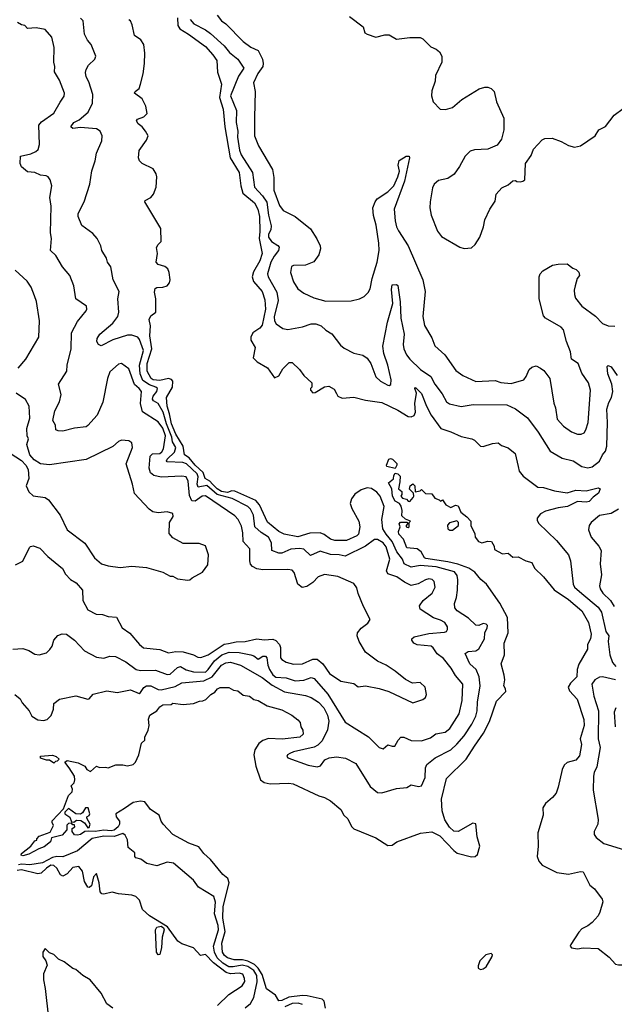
# Model space of a CAD drawing. Extents: x 1771496 to 1971148, y 471553 to 643630.
# Tile 675 of 702: x 1909173 to 1913216, y 564089 to 570784. Entities that reach past the tile are written whole.
import ezdxf

# ---------------------------------------------------------------- set-up
doc = ezdxf.new("R2010")
doc.units = 0

msp = doc.modelspace()

# ---------------------------------------------------------------- linework, layer by layer
at = {"layer": '0CON10XD'}
for points in [[(1910516.2, 570815), (1910546, 570775), (1910574.6, 570754.6), (1910692, 570635), (1910745, 570595.6), (1910793.6, 570573.6), (1910822.9, 570515), (1910828.8, 570485), (1910825.4, 570465), (1910791.5, 570418.5), (1910763.5, 570355), (1910772.9, 570295), (1910769.5, 570119.5), (1910769.4, 569995), (1910795.7, 569925), (1910892.5, 569765), (1910900.9, 569710.9), (1910900.6, 569625), (1910940.2, 569520.2), (1910965, 569486), (1911045.4, 569445.4), (1911150.6, 569360.6), (1911194, 569294), (1911216.4, 569245), (1911218.5, 569225), (1911205.6, 569185), (1911173.6, 569136.4), (1911115, 569114.5), (1911035, 569112.5), (1911021.2, 569105), (1911014.4, 569065), (1911035, 569001.2), (1911065, 568954.4), (1911105, 568924.3), (1911172.3, 568892.3), (1911255, 568870.4), (1911427, 568873), (1911484.1, 568885.9), (1911515, 568901.2), (1911541.7, 568928.3), (1911555.8, 568954.2), (1911569.2, 569025), (1911602.5, 569135), (1911616.2, 569215), (1911615.8, 569265), (1911596.6, 569386.6), (1911577.5, 569452.5), (1911574.5, 569505), (1911589.4, 569545), (1911604.2, 569565), (1911675, 569613.5), (1911717.8, 569655), (1911744.4, 569715), (1911754.2, 569754.2), (1911746.2, 569795), (1911753.9, 569826.1), (1911800, 569855), (1911820, 569855), (1911822.5, 569845), (1911790, 569685), (1911720, 569495), (1911724.7, 569415), (1911734.6, 569375), (1911748.7, 569348.7), (1911814.5, 569245), (1911913.5, 569015), (1911928.9, 568935), (1911913.1, 568765), (1911924.4, 568705), (1911975, 568620), (1911996.4, 568566.4), (1912063.8, 568505), (1912138.6, 568398.6), (1912185, 568364.4), (1912275, 568324.5), (1912405, 568329.6), (1912445, 568317.5), (1912515, 568311.1), (1912601.2, 568335), (1912616.7, 568356.7), (1912636.2, 568405), (1912655, 568421.2), (1912685, 568430), (1912713.3, 568415)], [(1911415, 570806), (1911507.5, 570735), (1911520, 570695), (1911535, 570684), (1911595, 570663.8), (1911655, 570680.7), (1911685, 570680), (1911735, 570651.4), (1911825, 570662), (1911895, 570662), (1911915, 570653.3), (1911969.3, 570599.3), (1912005, 570584.2), (1912028, 570565), (1912044, 570535), (1912042.5, 570495), (1912000, 570405), (1911998.8, 570365), (1911975, 570300), (1911973.3, 570265), (1911983.3, 570225), (1912032.5, 570175), (1912067.7, 570172.3), (1912115, 570186.2), (1912178.9, 570241.1), (1912296.1, 570313.9), (1912335.6, 570324.4), (1912355, 570324.4), (1912379.2, 570315), (1912399.4, 570295), (1912414.6, 570224.6), (1912464.3, 570115), (1912464.4, 570035.6), (1912448.9, 569971.1), (1912418.8, 569931.2), (1912356.9, 569903.1), (1912265, 569899.2), (1912235, 569888.6), (1912202.5, 569855), (1912164, 569785), (1912127, 569733), (1912085, 569702.9), (1912020.7, 569689.3), (1911991.2, 569665), (1911979.7, 569640.3), (1911963.1, 569545), (1911962.5, 569505), (1911971.2, 569455), (1912012.5, 569345), (1912039.7, 569309.7), (1912165, 569236.2), (1912195, 569228.8), (1912245, 569233.3), (1912270, 569255), (1912301.2, 569305), (1912326.2, 569375), (1912336.1, 569423.9), (1912368.8, 569495), (1912405, 569550), (1912411.7, 569598.3), (1912450.7, 569639.3), (1912495, 569660), (1912525, 569687.5), (1912545, 569690), (1912553.3, 569683.3), (1912575, 569681.2), (1912593.6, 569686.4), (1912606.7, 569695), (1912612.5, 569805), (1912650.7, 569859.3), (1912666.4, 569903.6), (1912725, 569966.7), (1912743.9, 569976.1), (1912793, 569977), (1912855, 569956.2), (1912905, 569928.8), (1912945, 569917.5), (1912985, 569926.7), (1913086.8, 569993.2), (1913110, 570035), (1913155, 570058), (1913214.5, 570135.5), (1913275, 570178.8)], [(1909125, 566502.9), (1909195, 566508), (1909235, 566494.3), (1909275, 566470), (1909306.1, 566466.1), (1909355, 566480), (1909378.3, 566501.7), (1909394, 566525), (1909403.8, 566565), (1909432.7, 566597.3), (1909462.3, 566607.7), (1909490, 566605), (1909545, 566564), (1909613.4, 566493.4), (1909695, 566449.4), (1909745, 566442.5), (1909785, 566457.1), (1909825, 566453.5), (1909895, 566417.1), (1909965, 566364.6), (1909995, 566359.3), (1910095, 566361.6), (1910175, 566332.4), (1910195.2, 566334.8), (1910245, 566378.9), (1910265, 566385.3), (1910305, 566362.7), (1910355, 566349.6), (1910435, 566348), (1910454.8, 566365), (1910496.5, 566423.5), (1910547.4, 566465), (1910596.2, 566483.8), (1910665, 566481.2), (1910745.2, 566465.2), (1910765, 566458.2), (1910795, 566435.5), (1910825, 566455.4), (1910845, 566457.3), (1910854.2, 566444.2), (1910860.5, 566395), (1910871.2, 566365), (1910895, 566329.8), (1910915, 566314.5), (1910985, 566309), (1911045, 566287.7), (1911105, 566294.2), (1911155, 566311.3), (1911175, 566304.5), (1911268.5, 566198.5), (1911386.7, 566006.7), (1911545, 565907.8), (1911616.2, 565835), (1911645, 565826), (1911675, 565853.1), (1911705.6, 565844.4), (1911724.4, 565845.6), (1911745.8, 565885), (1911765, 565905.8), (1911785, 565905.6), (1911835, 565883.5), (1911905, 565881.1), (1911965, 565900), (1912002.7, 565927.3), (1912065, 565940.5), (1912098.2, 565965), (1912160.4, 566065), (1912180.8, 566155), (1912186.9, 566265), (1912135.6, 566325), (1912106.5, 566375), (1912055, 566440.5), (1912011.6, 566471.6), (1911985, 566512.5), (1911970, 566525), (1911875, 566534.2), (1911853.8, 566545), (1911838.8, 566565), (1911838, 566575), (1911855, 566587.3), (1911955, 566610.4), (1912061.5, 566618.5), (1912074, 566625), (1912081.7, 566638.3), (1912081.4, 566655), (1912062.5, 566685), (1912035, 566701.9), (1911987, 566717), (1911896.2, 566775), (1911892.2, 566797.8), (1911915.8, 566835), (1911976.9, 566885), (1911997.1, 566925), (1911992, 566965), (1911976.8, 566976.8), (1911955, 566981.5), (1911931.2, 566975), (1911882.8, 566947.2), (1911835, 566937.1), (1911788.8, 566958.8), (1911736, 566995), (1911675, 567016.4), (1911666.8, 567036.8), (1911689.2, 567115), (1911665, 567199.4), (1911645, 567226.6), (1911605, 567248.5), (1911585, 567249.6), (1911525, 567205.3), (1911385, 567135.3), (1911345, 567145.7), (1911285, 567148.4), (1911215, 567169.7), (1911149.7, 567139.7), (1911105, 567183.2), (1911075, 567189.3), (1911016.6, 567183.4), (1910955, 567156.5), (1910935, 567156.4), (1910886.7, 567175), (1910885, 567226.2), (1910864.1, 567265), (1910815, 567296.3), (1910772.6, 567335), (1910762.6, 567415), (1910743.1, 567455), (1910723.4, 567475), (1910617.3, 567527.3), (1910515, 567556.2), (1910445, 567617.6), (1910385.2, 567605.2), (1910380, 567625), (1910385.4, 567675), (1910378.9, 567695), (1910306.4, 567765), (1910282, 567772), (1910175, 567776.9), (1910170.7, 567785), (1910175.3, 567795), (1910225, 567842.7), (1910235.2, 567875), (1910212.8, 567912.8), (1910208.1, 567945), (1910170.8, 568035), (1910147.9, 568115), (1910115.1, 568175.1), (1910081.8, 568191.8), (1910075, 568202.5), (1910080.2, 568225), (1910105.7, 568255), (1910109.3, 568275), (1910098.2, 568285), (1910055, 568301.7), (1910010.4, 568330.4), (1909991.2, 568375), (1909988.1, 568435), (1910014.4, 568535), (1909988.3, 568608.3), (1909975.3, 568625.3), (1909935, 568639.5), (1909905, 568638.8), (1909805, 568606.1), (1909726, 568566), (1909707.5, 568575), (1909696.7, 568595), (1909698.8, 568615), (1909717.8, 568645), (1909805, 568719.6), (1909838.9, 568765), (1909846.7, 568795), (1909840.8, 568885), (1909848.2, 568935), (1909807.3, 569015), (1909793.2, 569103.2), (1909770.8, 569135), (1909762.2, 569162.2), (1909730.6, 569215), (1909724.3, 569245), (1909700, 569295), (1909670.3, 569330.3), (1909594.4, 569384.4), (1909570, 569445), (1909570.5, 569465), (1909610, 569545), (1909649.2, 569665), (1909662.9, 569755), (1909686.7, 569825), (1909695.8, 569875), (1909731.2, 569958.8), (1909732.5, 569995), (1909720.8, 570025), (1909695, 570041.1), (1909585, 570051.2), (1909534, 570044), (1909520.6, 570055), (1909540, 570085), (1909576.5, 570103.5), (1909638.5, 570155), (1909666.9, 570215), (1909670, 570275), (1909642, 570362), (1909624.3, 570395), (1909620.6, 570425), (1909624.5, 570445.5), (1909641.2, 570475), (1909684.3, 570515.7), (1909690.8, 570535), (1909658, 570615), (1909634.3, 570645), (1909614.4, 570685), (1909603.8, 570775), (1909586, 570795)], [(1911795, 566297.5), (1911725, 566353.3), (1911663.8, 566395), (1911605, 566422.9), (1911525, 566484.4), (1911480.6, 566555), (1911467.1, 566595), (1911469.2, 566615), (1911495, 566645.8), (1911539.7, 566680.3), (1911556.2, 566705), (1911509.4, 566795), (1911473.4, 566883.4), (1911465, 566920), (1911445, 566950), (1911335, 566996.9), (1911245, 567011.1), (1911202, 566995), (1911165, 566957.1), (1911125, 566930), (1911094.3, 566924.3), (1911064, 566945), (1911039.2, 567025), (1911025, 567040.8), (1910995, 567045.4), (1910825, 567044.4), (1910785, 567050.9), (1910755.3, 567065.3), (1910742.8, 567082.8), (1910737.5, 567105), (1910736.4, 567185), (1910712.7, 567212.7), (1910692.7, 567235), (1910690.5, 567295), (1910679.9, 567339.9), (1910657.3, 567385), (1910635, 567410.8), (1910435, 567547.4), (1910413.8, 567545), (1910365, 567510.3), (1910342.5, 567512.5), (1910327.7, 567547.7), (1910318.1, 567645), (1910305, 567674.5), (1910275, 567680), (1910135, 567672.7), (1910085, 567684), (1910062.6, 567702.6), (1910052.7, 567735), (1910059.3, 567815), (1910075, 567831.4), (1910125, 567834), (1910138.4, 567845), (1910149.7, 567865), (1910164.8, 567955), (1910145, 568005.8), (1910115, 568048.9), (1910007.8, 568117.8), (1909994.7, 568175), (1910001.1, 568255), (1909985, 568275.8), (1909953.1, 568303.1), (1909915, 568410), (1909865, 568445.8), (1909845, 568442), (1909785, 568390), (1909768.6, 568345), (1909736.9, 568183.1), (1909698.5, 568095), (1909635, 568023.8), (1909624.2, 568015.8), (1909545, 568006.5), (1909466.1, 567986.1), (1909435, 567987.5), (1909418.8, 567995), (1909416.5, 568026.5), (1909398, 568058), (1909412.2, 568125), (1909442.5, 568185), (1909454.4, 568235), (1909437.1, 568305), (1909492.5, 568395), (1909495.5, 568435), (1909522.5, 568545), (1909525.4, 568655), (1909565, 568730.8), (1909623.8, 568805), (1909628.8, 568815), (1909626.7, 568835), (1909554.2, 568885), (1909540.8, 568975), (1909514.5, 569044.5), (1909463.7, 569103.7), (1909419.3, 569179.3), (1909382.9, 569215), (1909387.8, 569295), (1909381.5, 569335), (1909385.6, 569515), (1909376.7, 569575), (1909391.4, 569655), (1909380, 569695), (1909366, 569715), (1909352.1, 569722.1), (1909315, 569727.5), (1909275, 569745.6), (1909225, 569749.2), (1909185, 569784), (1909176, 569805), (1909177.5, 569855), (1909248.7, 569871.3), (1909283.1, 569886.9), (1909298, 569902), (1909307.3, 569935), (1909303, 570067), (1909320.9, 570089.1), (1909405, 570147.5), (1909448.2, 570221.8), (1909475.4, 570264.6), (1909477.5, 570285), (1909443.4, 570373.4), (1909408.8, 570428.8), (1909410.6, 570465), (1909404.4, 570495), (1909407.8, 570595), (1909390.8, 570665), (1909345, 570716), (1909285, 570729.2), (1909225, 570723.8), (1909207.5, 570745), (1909185, 570749.2), (1909156.7, 570765)], [(1909994.8, 570345.2), (1910012.2, 570415), (1910020.4, 570485), (1910023.6, 570555), (1910015.9, 570615), (1909996.8, 570646.8), (1909954.3, 570675), (1909938.3, 570748.3), (1909925.5, 570775.5), (1909915, 570783.6)], [(1910245.5, 570795.5), (1910247.1, 570745), (1910260.6, 570720.6), (1910320, 570685), (1910435, 570601.5), (1910486.9, 570545), (1910514.2, 570505), (1910517.3, 570427.3), (1910545.6, 570345), (1910531.6, 570255), (1910556.6, 570175), (1910568.6, 570055), (1910602.9, 569845), (1910665.7, 569745), (1910676.2, 569655), (1910690.3, 569605), (1910768.3, 569538.3), (1910791.9, 569495), (1910803, 569445), (1910805.8, 569344.2), (1910800.3, 569295), (1910820.7, 569195), (1910805, 569143.5), (1910761.6, 569068.4), (1910752.9, 569035), (1910763.5, 569003.5), (1910820.8, 568935), (1910839.4, 568879.4), (1910844.8, 568815.2), (1910822.3, 568707.7), (1910805, 568685.7), (1910758.9, 568655), (1910743.2, 568625), (1910745.4, 568605.4), (1910772.9, 568555), (1910760, 568485), (1910787, 568457), (1910857.5, 568417.5), (1910905, 568347.5), (1910935, 568363.3), (1910961.2, 568408.8), (1911005, 568453.3), (1911025, 568453.3), (1911076.2, 568405), (1911103.6, 568363.6), (1911160, 568315), (1911160, 568285), (1911150, 568275), (1911150, 568265), (1911165, 568247.5), (1911181.7, 568248.3), (1911245, 568287.5), (1911275, 568291.2), (1911312.1, 568272.1), (1911327.5, 568242.5), (1911336.7, 568225), (1911365, 568209.4), (1911445, 568218.2), (1911525, 568195.8), (1911635, 568181.7), (1911745, 568128.8), (1911815, 568086.1), (1911835, 568083.8), (1911855, 568091.9), (1911864.7, 568115.3), (1911859.4, 568175), (1911870.5, 568245), (1911860, 568275), (1911865, 568283.3), (1911905, 568242.5), (1911938, 568155), (1911970.8, 568095), (1912035.6, 568005), (1912105, 567981.8), (1912175, 567949.4), (1912247.5, 567935), (1912265.7, 567925.7), (1912305, 567883.8), (1912325, 567881.2), (1912387.7, 567902.3), (1912425, 567906.7), (1912448.3, 567888.3), (1912495, 567873.8), (1912541.2, 567835), (1912562.5, 567745), (1912569.2, 567715), (1912595, 567681.2), (1912695, 567605.7), (1912735, 567603.1), (1912809.8, 567579.8), (1912895, 567567.6), (1912955, 567583.9), (1913025, 567580.9), (1913105, 567601.4), (1913119.2, 567595), (1913109.4, 567565), (1913072, 567538), (1913045, 567508.4), (1913025, 567503.9), (1912965, 567506.9), (1912897.1, 567472.9), (1912835, 567464.1), (1912748.1, 567441.9), (1912714.4, 567425), (1912691.4, 567395), (1912690.9, 567380.9), (1912700.7, 567360.7), (1912822.6, 567242.6), (1912904.4, 567145), (1912918.5, 567105), (1912936.2, 566945), (1912946.2, 566925), (1912995, 566883.1), (1913105, 566790), (1913129.5, 566755), (1913158.9, 566625), (1913178, 566595), (1913173.7, 566555), (1913186.3, 566466.3), (1913203.9, 566413.9), (1913225.2, 566385.2)], [(1910331.7, 570785), (1910356.7, 570755), (1910435.1, 570715.1), (1910469.8, 570689.8), (1910562.6, 570605), (1910600.2, 570560.2), (1910655.3, 570515), (1910696.1, 570455), (1910659.7, 570400.3), (1910606.7, 570265), (1910647.2, 570167.2), (1910644.1, 570084.1), (1910655.2, 570025), (1910653.5, 569985), (1910666.6, 569896.6), (1910678.6, 569865), (1910755.5, 569745.5), (1910769.4, 569645), (1910824, 569585), (1910853.2, 569543.2), (1910865.1, 569455.1), (1910883, 569383), (1910879.8, 569355), (1910863.4, 569325), (1910864, 569305), (1910885, 569275.9), (1910928.8, 569248.8), (1910936.6, 569236.6), (1910933.1, 569215), (1910901.9, 569175), (1910880.8, 569135), (1910858.4, 569055), (1910862.5, 569035), (1910920.5, 568930.5), (1910930.9, 568875), (1910903.2, 568763.2), (1910905.5, 568735.5), (1910916, 568715), (1910961.2, 568685), (1910995, 568677.8), (1911095, 568696.2), (1911155, 568715.4), (1911185.4, 568715.4), (1911222.4, 568702.4), (1911255, 568672), (1911295, 568648), (1911355, 568570.6), (1911379.2, 568549.2), (1911445, 568515.4), (1911505, 568502.2), (1911535, 568481.9), (1911561.1, 568445), (1911595, 568354.3), (1911625, 568326.9), (1911675, 568298.6), (1911685, 568296), (1911696.5, 568303.5), (1911699.1, 568335), (1911677, 568435), (1911649.8, 568515), (1911642, 568565), (1911674, 568726), (1911710.8, 568855), (1911701.8, 568948.2), (1911705, 568980), (1911735, 568983.3), (1911745, 568976.7), (1911760.7, 568865), (1911765.3, 568755), (1911786.4, 568645), (1911779.6, 568575), (1911783.9, 568545), (1911802.7, 568505), (1911826.4, 568475), (1911897.9, 568405), (1911968.1, 568358.1), (1911995, 568305.6), (1912045, 568240), (1912074.3, 568185), (1912095, 568171.5), (1912175, 568153.8), (1912257.2, 568167.2), (1912485, 568164.5), (1912545, 568138.1), (1912625, 568075.8), (1912698.3, 567978.3), (1912779.1, 567849.1), (1912861.5, 567801.5), (1912935.3, 567785.3), (1912995, 567745.7), (1913035.8, 567735.8), (1913065, 567744.4), (1913115, 567781.2), (1913135.6, 567825), (1913155, 567850.6), (1913164.7, 567885), (1913169.8, 568045), (1913164.8, 568135), (1913178.4, 568181.6), (1913196.9, 568215), (1913206.1, 568255), (1913198, 568305), (1913171.8, 568375), (1913166.2, 568425), (1913175, 568432), (1913195, 568424.5), (1913234.6, 568364.6)], [(1909139.2, 566195), (1909175, 566166.2), (1909188.9, 566138.9), (1909236, 566085), (1909255, 566048.8), (1909295, 566024.2), (1909335, 566019.2), (1909358.8, 566025), (1909387.2, 566052.8), (1909401.4, 566095), (1909404.4, 566135.6), (1909442.5, 566165), (1909555, 566187.5), (1909635, 566164), (1909645, 566166.7), (1909672.7, 566197.3), (1909765, 566220), (1909835, 566208.2), (1909925, 566228.2), (1909985, 566202.5), (1909995, 566208.6), (1910015.9, 566244.1), (1910035.8, 566254.2), (1910065, 566254.1), (1910115, 566228.9), (1910135, 566227.3), (1910229.6, 566250.4), (1910275, 566274.7), (1910425, 566288.5), (1910481.2, 566315), (1910545, 566395.2), (1910575, 566412.1), (1910606.6, 566416.6), (1910675, 566396.2), (1910821, 566311), (1910888.4, 566258.4), (1910973.7, 566213.7), (1911115, 566188.9), (1911155, 566174.7), (1911205, 566142.9), (1911239.8, 566105), (1911265.4, 566054.6), (1911275.6, 566015), (1911265.6, 565955), (1911228.8, 565881.2), (1911199.2, 565850.8), (1911175, 565837.3), (1911035, 565806.2), (1911008.8, 565795), (1910993.3, 565785), (1910990, 565775), (1910996.1, 565766.1), (1911135, 565714.4), (1911195, 565703.8), (1911218.3, 565711.7), (1911248.3, 565751.7), (1911275.9, 565764.1), (1911327.1, 565772.9), (1911387.3, 565762.7), (1911457.4, 565727.4), (1911555, 565571.2), (1911605, 565528.8), (1911635, 565526.2), (1911735, 565557.5), (1911805.5, 565564.5), (1911835, 565581.4), (1911885, 565570.6), (1911905, 565574), (1911928.8, 565631.2), (1911933, 565697), (1911940.8, 565719.2), (1911997.8, 565765), (1912105, 565820.3), (1912145, 565857.1), (1912195.2, 565914.8), (1912247.6, 565995), (1912275, 566049.2), (1912284.2, 566085), (1912285, 566142.5), (1912303.5, 566255), (1912295.9, 566315), (1912275.9, 566365), (1912234.6, 566405), (1912201.4, 566475), (1912221.1, 566488.9), (1912275, 566491.9), (1912293.7, 566506.3), (1912332.7, 566575), (1912336, 566615), (1912351.8, 566648.2), (1912353.3, 566665), (1912344, 566675), (1912325, 566678.4), (1912295, 566665.8), (1912275, 566667.5), (1912224.2, 566714.2), (1912147.5, 566765), (1912131.4, 566785), (1912128.6, 566815), (1912143.5, 566855), (1912150.4, 566905), (1912151.2, 566975), (1912146.5, 567005), (1912128.8, 567028.8), (1912003.6, 567063.6), (1911895, 567071.7), (1911835, 567060.4), (1911786, 567085), (1911774.5, 567115), (1911736, 567166), (1911705.7, 567235), (1911664.1, 567285), (1911642.7, 567322.7), (1911634, 567385), (1911650.4, 567475), (1911623.1, 567543.1), (1911600.4, 567570.4), (1911565.4, 567595.4), (1911535, 567601.7), (1911495, 567588.1), (1911452.5, 567557.5), (1911428.9, 567525), (1911420.8, 567495), (1911430.7, 567460.7), (1911478.4, 567375), (1911485.3, 567335), (1911475.3, 567285), (1911465.2, 567274.8), (1911395, 567242.9), (1911315, 567243.4), (1911285, 567251.2), (1911243.3, 567283.3), (1911215, 567294.1), (1911145, 567292.1), (1911065, 567268.3), (1910970, 567285), (1910935, 567304.2), (1910857.5, 567367.5), (1910802.8, 567485), (1910779.3, 567515), (1910635, 567578.5), (1910615, 567579.5), (1910585, 567570.1), (1910545, 567576.6), (1910515, 567593.4), (1910484.2, 567625), (1910465, 567645.5), (1910433.8, 567663.8), (1910420.1, 567705), (1910365, 567754.9), (1910325, 567804.1), (1910292.8, 567825), (1910283.2, 567885), (1910235, 567964.8), (1910203.8, 568035), (1910192.3, 568105), (1910174.5, 568155), (1910170.4, 568215), (1910211.6, 568285), (1910214.4, 568325), (1910205, 568336.9), (1910185, 568343.3), (1910125, 568329.6), (1910080, 568335), (1910067.5, 568345), (1910040.4, 568395), (1910039.9, 568445), (1910071.5, 568545), (1910058.3, 568635), (1910062.6, 568702.6), (1910052.5, 568745), (1910065, 568770), (1910098, 568795), (1910098.2, 568885), (1910089.7, 568930.3), (1910094.2, 568955), (1910105, 568962.5), (1910145, 568964.2), (1910175, 568974), (1910192, 568995), (1910195.6, 569015), (1910190, 569065), (1910179.1, 569089.1), (1910160, 569105), (1910115, 569120), (1910100, 569135), (1910110, 569195), (1910103.8, 569235), (1910113.3, 569255), (1910133.8, 569276.2), (1910132.9, 569365), (1910023.1, 569545), (1910026.2, 569555), (1910065, 569575.6), (1910083.4, 569596.6), (1910100.4, 569645), (1910105.4, 569715), (1910101.5, 569735), (1910079.7, 569769.7), (1910005, 569805.6), (1909988.1, 569825), (1909981.1, 569845), (1909985.5, 569894.5), (1910035.7, 569964.3), (1910045.7, 569995), (1910028.6, 570025), (1910004.7, 570054.7), (1909977.5, 570075), (1909967.5, 570095), (1909973.8, 570106.2), (1910015.9, 570124.1), (1910039.2, 570145), (1910030.4, 570195), (1910005, 570245.8), (1909954.3, 570285), (1909958.6, 570295), (1909985.2, 570314.8), (1909994.8, 570345.2)], [(1909161.4, 568415), (1909214.3, 568475.7), (1909302, 568625), (1909307, 568737), (1909286.6, 568866.6), (1909274, 568906), (1909250.8, 568965), (1909222.5, 569005), (1909141.3, 569081.3)], [(1912713.3, 568415), (1912737.6, 568397.6), (1912777.5, 568345), (1912805.7, 568175.7), (1912817.1, 568145), (1912826.6, 568066.6), (1912869.8, 568019.8), (1912925, 567980.9), (1912965, 567965.7), (1912990, 567965), (1913011.2, 567975), (1913022.9, 567995), (1913037.8, 568045), (1913052.9, 568265), (1913040.6, 568315), (1912995, 568380), (1912969.6, 568445), (1912924.6, 568474.6), (1912917.9, 568525), (1912891.2, 568595), (1912871.1, 568675), (1912853.4, 568693.4), (1912748, 568755), (1912735, 568771.2), (1912704.6, 568884.6), (1912705.5, 568974.5), (1912705.8, 569035), (1912712.2, 569055), (1912729.4, 569075), (1912795, 569114.4), (1912835, 569122.2), (1912895, 569123.8), (1912933.9, 569093.9), (1912956.1, 569086.1), (1912975, 569067.5), (1912980, 569045), (1912963.3, 569025), (1912948.8, 568975), (1912942, 568945), (1912944.2, 568915), (1912951.1, 568891.1), (1912994.4, 568835), (1913089, 568769), (1913135, 568719), (1913175, 568702.9), (1913219.7, 568699.7)], [(1909107.4, 567837.4), (1909185.5, 567785.5), (1909215.4, 567755.4), (1909231.2, 567725), (1909235.3, 567665), (1909217.2, 567615), (1909235, 567573.6), (1909265, 567546.4), (1909345, 567535.6), (1909369.3, 567519.3), (1909448.5, 567415), (1909494.4, 567315), (1909615.5, 567225.5), (1909682, 567125), (1909730, 567085), (1909775, 567070), (1909855, 567060), (1909935, 567068.8), (1910035, 567060), (1910145, 567027.5), (1910195, 567000), (1910215, 567000), (1910245, 566982.5), (1910315, 566972.5), (1910330, 566975), (1910345, 566990), (1910415, 567027.5), (1910451.7, 567078.3), (1910457.5, 567145), (1910436.4, 567206.4), (1910393, 567223), (1910285, 567221.2), (1910215, 567260), (1910189.3, 567289.3), (1910191.2, 567365), (1910216, 567405), (1910215, 567426.7), (1910175, 567438), (1910115, 567430), (1910077.3, 567437.3), (1910053.8, 567455), (1909953.3, 567563.3), (1909940.4, 567625), (1909896.4, 567765), (1909938.6, 567875), (1909935, 567906.7), (1909915, 567920.8), (1909865.8, 567924.2), (1909845, 567916), (1909805, 567882.9), (1909625, 567792.3), (1909375, 567756.9), (1909314.5, 567764.5), (1909271.7, 567791.7), (1909242.5, 567825), (1909222, 567895), (1909232, 567935), (1909222.9, 567955), (1909221.5, 568005), (1909241.2, 568075), (1909236.8, 568156.8), (1909211.4, 568201.4), (1909148.8, 568245)], [(1911725, 567732.5), (1911668.8, 567745), (1911666.2, 567755), (1911683.3, 567796.7), (1911695, 567800), (1911707.5, 567795), (1911736, 567766), (1911736.7, 567755), (1911725, 567732.5)], [(1911252.8, 564062.8), (1911241.9, 564111.9), (1911229.5, 564125), (1911127.5, 564147.5), (1911095, 564149.3), (1911002.7, 564137.3), (1910954.5, 564114.5), (1910935, 564112.9), (1910911.9, 564151.9), (1910850.9, 564195), (1910821.3, 564291.3), (1910795, 564334.5), (1910769.8, 564359.8), (1910725, 564383.7), (1910688.6, 564391.4), (1910631.1, 564391.1), (1910585, 564404.4), (1910565, 564421.3), (1910550.6, 564445), (1910547, 564505), (1910569.7, 564585), (1910553.8, 564676.2), (1910556.7, 564755), (1910596.9, 564915), (1910586.9, 564945), (1910555, 564972.9), (1910470, 565075), (1910425.8, 565115), (1910391.1, 565161.1), (1910322, 565185), (1910213.7, 565243.7), (1910148, 565315), (1910133.8, 565335), (1910120, 565375), (1910062.5, 565415), (1910022.5, 565465), (1909995, 565470), (1909945, 565460.8), (1909885, 565420), (1909826.5, 565385), (1909828.5, 565365), (1909850.4, 565335), (1909852.2, 565315), (1909843.1, 565295), (1909815, 565274.2), (1909795, 565268.3), (1909745, 565273.9), (1909684.8, 565264.8), (1909642.5, 565267.5), (1909615, 565263.3), (1909585, 565242.9), (1909565, 565238.8), (1909545, 565242.5), (1909530, 565265), (1909530, 565285), (1909547.5, 565295), (1909545, 565310), (1909535, 565310), (1909525, 565320), (1909505, 565318.8), (1909492.2, 565307.8), (1909492.2, 565275), (1909461.2, 565238.8), (1909388.8, 565221.2), (1909382.5, 565195), (1909339.6, 565160.4), (1909302.6, 565147.4), (1909235, 565111.2), (1909195, 565100), (1909183.2, 565103.2), (1909186, 565115), (1909247.5, 565165), (1909275, 565200), (1909290, 565205), (1909290, 565215), (1909305, 565232.5), (1909379.3, 565260.7), (1909402.5, 565305), (1909392.5, 565325), (1909393.9, 565336.1), (1909470.7, 565419.3), (1909505, 565510), (1909530, 565535), (1909531.7, 565551.7), (1909522.5, 565575), (1909542.5, 565595), (1909546.7, 565615), (1909545, 565640), (1909508.3, 565698.3), (1909480, 565735), (1909495, 565747.5), (1909570.7, 565730.7), (1909615, 565707.5), (1909630, 565685), (1909655, 565672.5), (1909695, 565707.5), (1909715, 565700), (1909755, 565702.5), (1909775, 565697.5), (1909827, 565717), (1909873, 565717), (1909905, 565710), (1909945, 565720), (1909961.2, 565735), (1909983.3, 565785), (1910000, 565865), (1910022.5, 565885), (1910023.6, 565906.4), (1910047, 565953), (1910053.3, 565985), (1910047.5, 566027.5), (1910057.5, 566055), (1910105.8, 566084.2), (1910125, 566112.5), (1910145, 566126.2), (1910201.7, 566128.3), (1910215, 566136.7), (1910285, 566127.5), (1910353.6, 566133.6), (1910395, 566150), (1910417.7, 566152.3), (1910438.3, 566161.7), (1910472.5, 566195), (1910499.3, 566210.7), (1910517.5, 566235), (1910535, 566242.5), (1910595, 566242.5), (1910626.1, 566226.1), (1910655, 566220), (1910691.8, 566191.8), (1910735, 566184.2), (1910765, 566162), (1910795, 566154.2), (1910855, 566118), (1910955, 566091.2), (1911024.1, 566054.1), (1911065, 566023.3), (1911078.8, 566005), (1911083.3, 565975), (1911097, 565953), (1911100, 565925), (1911076.7, 565905), (1910958.5, 565891.5), (1910865, 565896.5), (1910826, 565884), (1910798.3, 565861.7), (1910770.9, 565819.1), (1910764.6, 565784.6), (1910778.6, 565708.6), (1910810.3, 565615), (1910835, 565597.9), (1910875, 565589.2), (1911003.2, 565593.2), (1911032.7, 565587.3), (1911207.2, 565507.2), (1911246.2, 565495), (1911285, 565472), (1911356.7, 565415), (1911375.9, 565375.9), (1911405, 565351.2), (1911427.9, 565297.9), (1911445, 565281.4), (1911595, 565221.5), (1911675, 565169.5), (1911705, 565172.2), (1911736.4, 565193.6), (1911897.3, 565252.7), (1911975, 565261.4), (1912028.6, 565235), (1912125, 565134.5), (1912148, 565118), (1912245, 565091.9), (1912269.2, 565095), (1912285, 565108.2), (1912300.6, 565165), (1912282.8, 565227.2), (1912275, 565317.5), (1912255, 565321.2), (1912155, 565263.3), (1912125, 565267.1), (1912094.7, 565294.7), (1912063.2, 565343.2), (1912045.3, 565405), (1912041.2, 565485), (1912075, 565624.2), (1912208, 565755), (1912264.6, 565845.4), (1912326.3, 565933.7), (1912367.9, 566012.1), (1912415, 566150), (1912477.5, 566215), (1912477.1, 566235), (1912465.4, 566255.4), (1912470.7, 566295), (1912466.8, 566326.8), (1912446.9, 566405), (1912468.6, 566465), (1912465.8, 566545), (1912493.5, 566615), (1912488.7, 566718.7), (1912437, 566817), (1912346.9, 566946.9), (1912308.1, 566978.1), (1912267.5, 567027.5), (1912225.7, 567055.7), (1912152.8, 567082.8), (1912085, 567098.8), (1911935, 567119.4), (1911924.2, 567125), (1911902.5, 567165), (1911875, 567186), (1911805, 567193.8), (1911781.4, 567251.4), (1911750, 567285), (1911747.5, 567305), (1911760, 567335), (1911752.5, 567355), (1911761.7, 567368.3), (1911808.3, 567368.3), (1911810, 567355), (1911800, 567345), (1911800, 567335), (1911815, 567330), (1911820, 567335), (1911820, 567365), (1911830, 567375), (1911795, 567387.5), (1911771.2, 567411.2), (1911773.6, 567446.4), (1911767.2, 567477.2), (1911754.2, 567494.2), (1911725, 567511.2), (1911707.3, 567545), (1911704, 567595), (1911680, 567635), (1911715, 567662.5), (1911716.2, 567685), (1911725, 567700), (1911745, 567696.7), (1911759.2, 567679.2), (1911758.3, 567641.7), (1911747.5, 567595), (1911770, 567575), (1911770, 567555), (1911763.8, 567545), (1911775, 567531.2), (1911803.9, 567523.9), (1911815, 567510), (1911825, 567507.5), (1911847.5, 567535), (1911852.5, 567545), (1911850, 567565), (1911822.5, 567592.5), (1911827.5, 567615), (1911845, 567627.5), (1911860, 567615), (1911862.5, 567572.5), (1911895, 567580), (1911905, 567590), (1911933, 567563), (1911975, 567560), (1911995, 567530), (1912025, 567520), (1912035, 567510), (1912048.3, 567518.3), (1912070, 567485), (1912105, 567467.5), (1912135, 567482.5), (1912155, 567477.5), (1912172.5, 567435), (1912213.9, 567403.9), (1912240, 567375), (1912240, 567345), (1912267, 567287), (1912270, 567265), (1912292.5, 567235), (1912315, 567227.5), (1912355, 567237.5), (1912380, 567235), (1912400, 567205), (1912401.7, 567181.7), (1912455, 567152.5), (1912495, 567157.5), (1912525, 567130), (1912561.7, 567131.7), (1912615, 567103.8), (1912655, 567092.5), (1912673.8, 567055), (1912735, 566996.2), (1912807.7, 566907.7), (1912905, 566840.6), (1912995, 566764.3), (1913040, 566685), (1913057.8, 566605), (1913054.2, 566575), (1913034, 566535), (1913033.3, 566505), (1912975, 566402.5), (1912964.3, 566365), (1912962, 566315), (1912917.1, 566272.9), (1912901.8, 566245), (1912910.9, 566220.9), (1912962.2, 566165), (1913008.4, 566025), (1913010, 565985), (1912983.3, 565895), (1912992.3, 565855), (1912978.8, 565778.8), (1912955, 565749.1), (1912895.9, 565734.1), (1912874.8, 565715.2), (1912860.7, 565685), (1912834.4, 565565), (1912819.5, 565525), (1912795.6, 565495), (1912748.9, 565455), (1912728.9, 565425), (1912732.1, 565375), (1912695.6, 565255), (1912699.2, 565165), (1912691.3, 565095), (1912703.2, 565063.2), (1912725, 565035.3), (1912826, 564986), (1912905, 564975.3), (1912985, 564993.3), (1913005, 564989.2), (1913050.2, 564900.2), (1913080.8, 564875), (1913133.3, 564805), (1913136.7, 564786.7), (1913117.5, 564715), (1913105, 564692), (1913066.2, 564645), (1913036.9, 564623.1), (1912995, 564603.3), (1912975, 564580)], [(1913245, 567456.7), (1913195, 567425.5), (1913116.2, 567413.8), (1913057.5, 567365), (1913045.7, 567345), (1913040, 567315), (1913058.1, 567265), (1913110, 567205), (1913125.8, 567174.2), (1913120, 567085), (1913128.3, 567008.3), (1913115.5, 566935), (1913119.1, 566915), (1913138.8, 566885), (1913189.7, 566835), (1913216, 566795)], [(1912115, 567312.5), (1912157.5, 567345), (1912156.7, 567365), (1912145, 567377.5), (1912095, 567362.5), (1912082, 567348), (1912085, 567322.5), (1912097.5, 567312.5), (1912115, 567312.5)], [(1909145, 567076.7), (1909195, 567103.3), (1909240, 567195), (1909245, 567202.5), (1909265, 567207.5), (1909310.5, 567190.5), (1909365, 567133.3), (1909463.2, 567053.2), (1909484.5, 567014.5), (1909517.8, 566977.8), (1909555.7, 566955), (1909598.9, 566905), (1909601.1, 566835), (1909635, 566771.2), (1909693, 566743), (1909735, 566738.6), (1909775, 566725.8), (1909831.7, 566721.7), (1909869.8, 566649.8), (1909921.9, 566611.9), (1909987.5, 566535), (1910014.1, 566514.1), (1910125, 566502.2), (1910185, 566480), (1910235, 566488.5), (1910284.7, 566484.7), (1910354.7, 566464.7), (1910385, 566449.1), (1910405, 566447.7), (1910455, 566464.4), (1910563.1, 566536.9), (1910592.4, 566542.4), (1910645, 566553.4), (1910705, 566555.8), (1910785, 566573.1), (1910835, 566567.8), (1910895, 566571.4), (1910915, 566561.9), (1910938.9, 566535), (1910946.1, 566515), (1910946, 566446), (1910955, 566433.1), (1910984, 566415), (1911035, 566402.5), (1911095, 566404.6), (1911165, 566435.6), (1911195, 566435.6), (1911234.2, 566404.2), (1911278.8, 566338.8), (1911355.7, 566285.7), (1911445, 566270), (1911475, 566248.8), (1911525, 566254), (1911616.8, 566236.8), (1911682.5, 566215), (1911845, 566138.8), (1911915, 566162), (1911931.2, 566175), (1911939.2, 566195), (1911928.8, 566245), (1911895, 566276.2), (1911843.6, 566273.6), (1911795, 566297.5)], [(1913225, 566296), (1913135, 566315.6), (1913115, 566314.7), (1913082.9, 566295), (1913062.7, 566265), (1913076.4, 566183.6), (1913109.4, 566085), (1913106.9, 565895), (1913118.6, 565835), (1913096.6, 565705), (1913078.8, 565665), (1913075, 565640), (1913071.1, 565545), (1913106.7, 565345), (1913103.3, 565315), (1913079.2, 565265), (1913080, 565245), (1913092.4, 565222.4), (1913145, 565183.1), (1913285, 565140.4)], [(1913225.5, 566105), (1913214.7, 566075), (1913220.7, 565975)], [(1909405, 565730), (1909375, 565750), (1909355, 565750), (1909315, 565762.5), (1909313, 565777), (1909395, 565782.5), (1909420, 565775), (1909440, 565755), (1909428.3, 565741.7), (1909415, 565740), (1909405, 565730)], [(1909635, 565290), (1909645, 565292.5), (1909651.2, 565315), (1909630, 565355), (1909630, 565365), (1909645, 565373.3), (1909648.8, 565385), (1909637.5, 565425), (1909620, 565425), (1909598.8, 565391.2), (1909585, 565381.2), (1909554, 565384), (1909505, 565420), (1909480, 565395), (1909480, 565385), (1909512.5, 565362.5), (1909525, 565330), (1909541.7, 565328.3), (1909559.3, 565340.7), (1909588.8, 565338.8), (1909612.9, 565322.9), (1909635, 565290)], [(1910706.5, 564065), (1910741.7, 564095), (1910765.5, 564135), (1910788.3, 564241.7), (1910785.3, 564285), (1910765, 564319.5), (1910725, 564347.5), (1910685, 564354.9), (1910625, 564344.5), (1910595, 564345.3), (1910555, 564370), (1910516.4, 564405), (1910496.3, 564445), (1910490.4, 564485), (1910525.1, 564595.1), (1910522, 564625), (1910498.2, 564705), (1910504.8, 564784.8), (1910491.9, 564821.9), (1910388.2, 564885), (1910354.1, 564934.1), (1910218.2, 565048.2), (1910175, 565055.6), (1910105, 565030), (1910036.3, 565046.3), (1909996.4, 565076.4), (1909961.9, 565085), (1909954.5, 565095), (1909955, 565118.8), (1909911.1, 565155), (1909905, 565208), (1909889.8, 565239.8), (1909875, 565250.7), (1909815, 565229.2), (1909745, 565232.3), (1909665, 565216.6), (1909565, 565133.7), (1909465, 565091.6), (1909425, 565094.6), (1909395, 565087.8), (1909328.5, 565051.5), (1909241.9, 565038.1), (1909185, 565042.5), (1909165, 565038)], [(1910518.7, 564081.3), (1910595, 564155.6), (1910685, 564215.8), (1910702.5, 564245), (1910702, 564265), (1910688.8, 564295), (1910665, 564300.4), (1910605, 564296.1), (1910575.5, 564305.5), (1910491.2, 564371.2), (1910435, 564428.5), (1910402.3, 564422.3), (1910355, 564473.3), (1910275, 564500), (1910248.3, 564518.3), (1910176.6, 564616.6), (1910055, 564690), (1910007.5, 564735), (1909988.3, 564798.3), (1909963.2, 564823.2), (1909935, 564832.2), (1909845, 564840), (1909802.2, 564852.2), (1909745, 564837.9), (1909730.4, 564840.4), (1909720.8, 564855), (1909713.1, 564915), (1909695, 564978.8), (1909673.5, 564955), (1909660.6, 564895), (1909646, 564884), (1909635, 564885.8), (1909613.4, 564923.4), (1909600.4, 564995), (1909575, 565025.7), (1909535, 565020), (1909495, 564977.1), (1909465, 564961.1), (1909449.5, 564969.5), (1909424.2, 565015), (1909405, 565032.9), (1909385, 565034.8), (1909355.2, 565015), (1909318.1, 564981.9), (1909295, 564975.8), (1909185, 565004.7), (1909155, 565000.2)], [(1910115, 564425.4), (1910102.1, 564445), (1910095.3, 564595), (1910105, 564612.8), (1910135, 564620), (1910149.8, 564609.8), (1910155.6, 564595), (1910141, 564545), (1910137.3, 564475), (1910125, 564427.5), (1910115, 564425.4)], [(1912975, 564580), (1912919.2, 564495), (1912916.2, 564485), (1912924.4, 564474.4), (1912965, 564466.7), (1913005, 564472.5), (1913105, 564468.9), (1913180.9, 564410.9), (1913225, 564362.9), (1913245, 564356.9), (1913336.8, 564356.8), (1913364.3, 564344.3), (1913405, 564310), (1913425, 564311.2), (1913460, 564325), (1913475, 564337.5), (1913505, 564340), (1913508, 564295), (1913522, 564255), (1913577.5, 564195), (1913616.9, 564125), (1913620.6, 564105), (1913612, 564045)], [(1909805, 564062.5), (1909765, 564092.5), (1909726.1, 564166.1), (1909652.5, 564255), (1909602.5, 564285), (1909555, 564326.7), (1909533.9, 564333.9), (1909475, 564377.5), (1909437, 564397), (1909405, 564427.5), (1909375, 564440), (1909345, 564470), (1909330, 564445), (1909330, 564415), (1909350, 564385), (1909360, 564355), (1909333.6, 564296.4), (1909333.6, 564256.4), (1909345.9, 564195.9), (1909368.1, 563995)], [(1912305, 564326.9), (1912325, 564330), (1912345.5, 564345), (1912385.6, 564415), (1912386.6, 564426.6), (1912377.5, 564435), (1912341.2, 564425), (1912302.5, 564385), (1912289.7, 564350.3), (1912290.8, 564335), (1912305, 564326.9)], [(1911095, 564088.7), (1911066.2, 564096.2), (1911025, 564095.9), (1910975, 564071.2)]]:
    msp.add_lwpolyline(points, dxfattribs=at)

doc.saveas('drawing.dxf')
